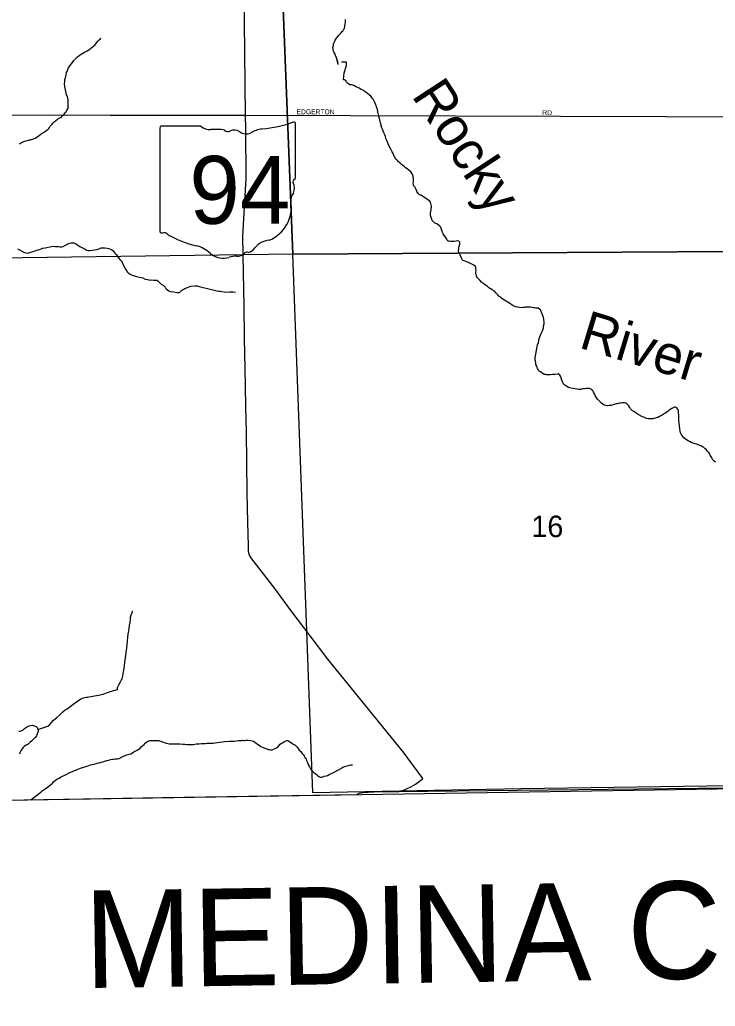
# Model space of a CAD drawing. Extents: x 2010165 to 2382125, y 1060529 to 1407316.
# Drawn here: x 2179406 to 2186541, y 1192490 to 1202612 of the extents above; entities that cross this region are included whole.
import ezdxf

# ---------------------------------------------------------------- set-up
doc = ezdxf.new("R2010")
doc.units = 0
for name, color, linetype in [('GM_X_Adjacent_County', 7, 'Continuous'), ('GM_X_Adjacent_County_Text', 7, 'Continuous'), ('GM_X_City_Street', 7, 'Continuous'), ('GM_X_City_Street_Text', 7, 'Continuous'), ('GM_X_Corporation', 7, 'Continuous'), ('GM_X_County', 7, 'Continuous'), ('GM_X_Major_River', 7, 'Continuous'), ('GM_X_Major_River_Text', 7, 'Continuous'), ('GM_X_Minor_Lake', 7, 'Continuous'), ('GM_X_Minor_River', 7, 'Continuous'), ('GM_X_Section', 7, 'Continuous'), ('GM_X_Section_Text', 7, 'Continuous'), ('GM_X_State_Location', 7, 'Continuous'), ('GM_X_State_Route', 7, 'Continuous'), ('GM_X_State_Shield', 7, 'Continuous')]:
    doc.layers.add(name, color=color, linetype=linetype)

msp = doc.modelspace()

# ---------------------------------------------------------------- linework, layer by layer
at = {"layer": 'GM_X_Adjacent_County'}
msp.add_lwpolyline([(2192671, 1181169), (2192669, 1184775), (2192668, 1187767), (2192661, 1188885), (2192638, 1192623), (2192637, 1192687), (2192624, 1194838), (2192096, 1194825), (2189780, 1194770), (2188220, 1194743), (2183282, 1194689), (2183038, 1194685), (2182925, 1194680), (2182885, 1194673), (2182859, 1194658), (2180869, 1194627), (2178432, 1194588)], dxfattribs=at)
at = {"layer": 'GM_X_City_Street'}
msp.add_lwpolyline([(2178911, 1201636), (2180332, 1201632), (2181722, 1201631), (2187107, 1201615), (2187161, 1201615)], dxfattribs=at)
at = {"layer": 'GM_X_Corporation'}
msp.add_lwpolyline([(2186879, 1221701), (2186923, 1220744), (2186933, 1220239), (2186941, 1219753), (2186978, 1216841), (2187014, 1213879), (2187027, 1208133), (2187205, 1194726), (2177123, 1194568), (2176177, 1194580), (2174207, 1194531), (2167776, 1194381), (2165055, 1194305), (2164969, 1199659), (2164935, 1207756), (2164932, 1207898), (2164930, 1208082), (2164898, 1211429), (2164845, 1216038), (2164833, 1218637), (2164896, 1221437)], dxfattribs=at)
at = {"layer": 'GM_X_County'}
msp.add_lwpolyline([(2198606, 1194974), (2192738, 1194840), (2192624, 1194838), (2192096, 1194825), (2189780, 1194770), (2188220, 1194743), (2183282, 1194689), (2183038, 1194685), (2182925, 1194680), (2182885, 1194673), (2182859, 1194658), (2180869, 1194627), (2178432, 1194588)], dxfattribs=at)
at = {"layer": 'GM_X_Major_River'}
for points in [[(2182672, 1202153), (2182663, 1202197), (2182670, 1202167), (2182663, 1202197), (2182654, 1202222), (2182645, 1202244), (2182637, 1202266), (2182628, 1202282), (2182622, 1202296), (2182620, 1202308), (2182619, 1202326), (2182623, 1202346), (2182626, 1202366), (2182634, 1202385), (2182643, 1202401), (2182649, 1202413), (2182657, 1202423), (2182672, 1202442), (2182680, 1202452), (2182690, 1202462), (2182699, 1202475), (2182713, 1202491), (2182723, 1202499), (2182728, 1202512), (2182736, 1202522), (2182745, 1202568), (2182747, 1202584), (2182748, 1202596), (2182748, 1202614)], [(2183078, 1201665), (2183078, 1201675), (2183076, 1201685), (2183071, 1201701), (2183067, 1201719), (2183062, 1201731), (2183056, 1201745), (2183049, 1201763), (2183043, 1201775), (2183033, 1201795), (2183026, 1201805), (2183016, 1201818), (2183006, 1201826), (2182993, 1201836), (2182971, 1201857), (2182958, 1201865), (2182948, 1201873), (2182938, 1201881), (2182920, 1201892), (2182908, 1201896), (2182887, 1201909), (2182875, 1201915), (2182865, 1201921), (2182851, 1201928), (2182834, 1201936), (2182818, 1201942), (2182808, 1201943), (2182792, 1201945), (2182778, 1201953), (2182767, 1201962), (2182757, 1201972), (2182753, 1201982), (2182738, 1201994), (2182726, 1201998), (2182738, 1201994), (2182726, 1201998), (2182734, 1202068), (2182759, 1202141), (2182758, 1202175), (2182705, 1202176)], [(2183919, 1200308), (2183921, 1200318), (2183920, 1200330), (2183910, 1200340), (2183898, 1200342), (2183882, 1200339), (2183864, 1200337), (2183846, 1200336), (2183830, 1200338), (2183810, 1200339), (2183798, 1200341), (2183787, 1200359), (2183756, 1200404), (2183750, 1200416), (2183743, 1200430), (2183737, 1200450), (2183730, 1200472), (2183722, 1200488), (2183713, 1200498), (2183699, 1200507), (2183685, 1200517), (2183675, 1200521), (2183660, 1200528), (2183646, 1200542), (2183638, 1200552), (2183629, 1200576), (2183624, 1200594), (2183620, 1200610), (2183618, 1200619), (2183619, 1200632), (2183623, 1200644), (2183627, 1200662), (2183628, 1200678), (2183630, 1200688), (2183630, 1200700), (2183627, 1200712), (2183623, 1200726), (2183619, 1200740), (2183608, 1200754), (2183594, 1200763), (2183580, 1200773), (2183563, 1200785), (2183549, 1200794), (2183539, 1200802), (2183520, 1200810), (2183508, 1200815), (2183496, 1200825), (2183485, 1200839), (2183481, 1200849), (2183477, 1200859), (2183473, 1200869), (2183460, 1200896), (2183447, 1200910), (2183445, 1200920), (2183443, 1200934), (2183446, 1200948), (2183446, 1200960), (2183446, 1200972), (2183446, 1200982), (2183443, 1200994), (2183441, 1201008), (2183432, 1201030), (2183418, 1201050), (2183397, 1201067), (2183381, 1201081), (2183364, 1201093), (2183352, 1201102), (2183334, 1201118), (2183321, 1201128), (2183309, 1201141), (2183293, 1201153), (2183280, 1201167), (2183266, 1201182), (2183257, 1201194), (2183245, 1201220), (2183236, 1201240), (2183228, 1201256), (2183209, 1201291), (2183190, 1201329), (2183181, 1201347), (2183172, 1201373), (2183162, 1201393), (2183157, 1201415), (2183151, 1201430), (2183146, 1201444), (2183142, 1201458), (2183134, 1201468), (2183129, 1201478), (2183125, 1201494), (2183121, 1201508), (2183114, 1201520), (2183112, 1201534), (2183107, 1201554), (2183105, 1201568), (2183096, 1201600), (2183094, 1201610), (2183091, 1201620), (2183089, 1201630), (2183085, 1201644), (2183080, 1201655), (2183078, 1201665)], [(2184726, 1199018), (2184717, 1199034), (2184713, 1199044), (2184709, 1199058), (2184702, 1199074), (2184702, 1199096), (2184697, 1199110), (2184695, 1199120), (2184695, 1199132), (2184694, 1199146), (2184698, 1199162), (2184701, 1199178), (2184705, 1199200), (2184719, 1199275), (2184726, 1199301), (2184733, 1199338), (2184741, 1199358), (2184748, 1199374), (2184756, 1199392), (2184765, 1199413), (2184773, 1199429), (2184778, 1199447), (2184780, 1199469), (2184785, 1199490), (2184787, 1199504), (2184787, 1199516), (2184784, 1199532), (2184782, 1199544), (2184779, 1199556), (2184777, 1199566), (2184771, 1199582), (2184766, 1199592), (2184762, 1199601), (2184756, 1199617), (2184751, 1199631), (2184739, 1199643), (2184725, 1199651), (2184713, 1199654), (2184701, 1199654), (2184688, 1199656), (2184676, 1199657), (2184662, 1199659), (2184644, 1199663), (2184626, 1199662), (2184604, 1199662), (2184592, 1199661), (2184582, 1199659), (2184570, 1199659), (2184554, 1199656), (2184532, 1199658), (2184512, 1199661), (2184496, 1199665), (2184484, 1199668), (2184469, 1199676), (2184457, 1199684), (2184439, 1199697), (2184424, 1199707), (2184378, 1199736), (2184363, 1199746), (2184349, 1199755), (2184335, 1199767), (2184322, 1199777), (2184310, 1199790), (2184293, 1199806), (2184275, 1199828), (2184252, 1199841), (2184240, 1199849), (2184230, 1199855), (2184218, 1199862), (2184201, 1199878), (2184183, 1199889), (2184162, 1199905), (2184142, 1199920), (2184125, 1199938), (2184111, 1199954), (2184101, 1199964), (2184094, 1199975), (2184090, 1199985), (2184088, 1199995), (2184085, 1200013), (2184085, 1200025), (2184087, 1200039), (2184086, 1200054), (2184084, 1200070), (2184082, 1200080), (2184065, 1200095), (2184045, 1200105), (2184018, 1200116), (2183994, 1200127), (2183974, 1200135), (2183964, 1200139), (2183949, 1200144), (2183941, 1200158), (2183935, 1200176), (2183924, 1200198), (2183913, 1200220), (2183907, 1200234), (2183912, 1200272), (2183913, 1200288), (2183917, 1200298), (2183919, 1200308)], [(2186163, 1198604), (2186158, 1198616), (2186148, 1198628), (2186134, 1198636), (2186122, 1198635), (2186108, 1198631), (2186094, 1198624), (2186078, 1198612), (2186064, 1198602), (2186055, 1198591), (2186039, 1198583), (2186025, 1198572), (2186009, 1198564), (2185996, 1198554), (2185982, 1198547), (2185968, 1198541), (2185952, 1198532), (2185936, 1198526), (2185924, 1198522), (2185912, 1198519), (2185900, 1198517), (2185880, 1198516), (2185864, 1198516), (2185848, 1198518), (2185836, 1198521), (2185822, 1198527), (2185808, 1198533), (2185795, 1198538), (2185751, 1198563), (2185730, 1198575), (2185712, 1198588), (2185692, 1198598), (2185681, 1198608), (2185673, 1198619), (2185665, 1198633), (2185654, 1198649), (2185644, 1198661), (2185635, 1198671), (2185625, 1198676), (2185611, 1198682), (2185601, 1198682), (2185589, 1198681), (2185571, 1198679), (2185559, 1198677), (2185547, 1198674), (2185535, 1198672), (2185523, 1198670), (2185507, 1198663), (2185495, 1198659), (2185481, 1198657), (2185472, 1198652), (2185454, 1198652), (2185437, 1198651), (2185419, 1198655), (2185401, 1198658), (2185387, 1198668), (2185370, 1198682), (2185352, 1198699), (2185333, 1198719), (2185321, 1198739), (2185310, 1198756), (2185302, 1198772), (2185293, 1198790), (2185287, 1198800), (2185275, 1198816), (2185264, 1198822), (2185250, 1198827), (2185236, 1198829), (2185220, 1198828), (2185198, 1198826), (2185182, 1198823), (2185168, 1198821), (2185158, 1198819), (2185142, 1198818), (2185126, 1198822), (2185102, 1198825), (2185082, 1198829), (2185064, 1198830), (2185050, 1198834), (2185035, 1198840), (2185009, 1198855), (2184988, 1198870), (2184976, 1198890), (2184967, 1198912), (2184961, 1198936), (2184954, 1198956), (2184948, 1198966), (2184931, 1198977), (2184921, 1198975), (2184895, 1198972), (2184873, 1198970), (2184851, 1198969), (2184831, 1198969), (2184811, 1198968), (2184799, 1198970), (2184787, 1198970), (2184773, 1198981), (2184761, 1198989), (2184748, 1198999), (2184736, 1199006), (2184726, 1199018)], [(2186542, 1198072), (2186530, 1198082), (2186515, 1198097), (2186505, 1198115), (2186494, 1198133), (2186490, 1198145), (2186484, 1198157), (2186475, 1198171), (2186463, 1198184), (2186450, 1198198), (2186436, 1198210), (2186424, 1198222), (2186409, 1198229), (2186393, 1198239), (2186375, 1198246), (2186365, 1198250), (2186351, 1198256), (2186334, 1198261), (2186316, 1198267), (2186300, 1198272), (2186284, 1198280), (2186265, 1198288), (2186233, 1198313), (2186220, 1198323), (2186210, 1198334), (2186202, 1198346), (2186193, 1198358), (2186185, 1198374), (2186180, 1198390), (2186176, 1198410), (2186175, 1198448), (2186170, 1198474), (2186168, 1198498), (2186167, 1198528), (2186168, 1198556), (2186165, 1198578), (2186165, 1198594), (2186163, 1198604)]]:
    msp.add_lwpolyline(points, dxfattribs=at)
at = {"layer": 'GM_X_Minor_Lake'}
msp.add_lwpolyline([(2179398, 1195312), (2179408, 1195312), (2179421, 1195317), (2179437, 1195323), (2179455, 1195338), (2179465, 1195346), (2179475, 1195352), (2179488, 1195361), (2179504, 1195367), (2179520, 1195371), (2179532, 1195374), (2179544, 1195372), (2179556, 1195368), (2179573, 1195361), (2179583, 1195349), (2179589, 1195337), (2179594, 1195327), (2179594, 1195313), (2179589, 1195293), (2179581, 1195275), (2179577, 1195263), (2179564, 1195246), (2179548, 1195230), (2179536, 1195219), (2179527, 1195209), (2179513, 1195199), (2179503, 1195188), (2179491, 1195180), (2179482, 1195172), (2179472, 1195167), (2179456, 1195157), (2179442, 1195143), (2179427, 1195126), (2179421, 1195116), (2179413, 1195102), (2179408, 1195091), (2179400, 1195079)], dxfattribs=at)
at = {"layer": 'GM_X_Minor_River'}
for points in [[(2179403, 1201338), (2179413, 1201344), (2179447, 1201363), (2179457, 1201365), (2179467, 1201370), (2179485, 1201374), (2179501, 1201379), (2179517, 1201381), (2179526, 1201383), (2179540, 1201386), (2179552, 1201392), (2179566, 1201398), (2179584, 1201411), (2179606, 1201424), (2179627, 1201440), (2179651, 1201455), (2179671, 1201467), (2179684, 1201478), (2179694, 1201484), (2179704, 1201496), (2179712, 1201507), (2179717, 1201519), (2179727, 1201529), (2179737, 1201539), (2179745, 1201550), (2179758, 1201564), (2179776, 1201579), (2179794, 1201591), (2179817, 1201604), (2179829, 1201610), (2179841, 1201623), (2179851, 1201633), (2179862, 1201643), (2179872, 1201655), (2179882, 1201668), (2179889, 1201684), (2179897, 1201694), (2179905, 1201711), (2179904, 1201721), (2179904, 1201739), (2179903, 1201757), (2179903, 1201775), (2179901, 1201791), (2179898, 1201807), (2179894, 1201821), (2179891, 1201831), (2179887, 1201841), (2179883, 1201857), (2179867, 1201928), (2179866, 1201952), (2179867, 1201977), (2179869, 1201997), (2179874, 1202017), (2179880, 1202033), (2179883, 1202051), (2179887, 1202069), (2179894, 1202088), (2179900, 1202100), (2179906, 1202118), (2179919, 1202137), (2179933, 1202157), (2179948, 1202173), (2179962, 1202192), (2179973, 1202206), (2179985, 1202219), (2179999, 1202231), (2180017, 1202246), (2180036, 1202258), (2180054, 1202269), (2180070, 1202279), (2180096, 1202292), (2180115, 1202304), (2180133, 1202315), (2180166, 1202344), (2180176, 1202350), (2180186, 1202364), (2180195, 1202377), (2180207, 1202393), (2180219, 1202405), (2180233, 1202416), (2180233, 1202416), (2180232, 1202418), (2180242, 1202422)], [(2179382, 1200261), (2179409, 1200248), (2179435, 1200232), (2179454, 1200223), (2179472, 1200219), (2179488, 1200218), (2179510, 1200222), (2179532, 1200229), (2179551, 1200238), (2179575, 1200244), (2179593, 1200251), (2179609, 1200255), (2179625, 1200260), (2179639, 1200268), (2179665, 1200273), (2179731, 1200286), (2179751, 1200287), (2179769, 1200285), (2179785, 1200284), (2179803, 1200284), (2179821, 1200283), (2179837, 1200281), (2179851, 1200286), (2179875, 1200298), (2179894, 1200309), (2179908, 1200315), (2179920, 1200319), (2179932, 1200324), (2179948, 1200324), (2179962, 1200321), (2179974, 1200315), (2179989, 1200309)], [(2179989, 1200309), (2180001, 1200298), (2180023, 1200286), (2180044, 1200275), (2180064, 1200265), (2180078, 1200257), (2180095, 1200248), (2180111, 1200244), (2180125, 1200245), (2180147, 1200247), (2180177, 1200252), (2180211, 1200259), (2180228, 1200265), (2180242, 1200270), (2180252, 1200270), (2180262, 1200272), (2180278, 1200271), (2180303, 1200269), (2180329, 1200262), (2180351, 1200251), (2180363, 1200241), (2180372, 1200231), (2180380, 1200217), (2180395, 1200203), (2180407, 1200186), (2180420, 1200168), (2180434, 1200150), (2180446, 1200137), (2180455, 1200123), (2180461, 1200109), (2180484, 1200067), (2180491, 1200051), (2180501, 1200034), (2180510, 1200020), (2180520, 1200012), (2180532, 1200006), (2180546, 1199999), (2180559, 1199991), (2180569, 1199987), (2180583, 1199984), (2180603, 1199978), (2180635, 1199971), (2180668, 1199962), (2180694, 1199950), (2180718, 1199947), (2180730, 1199943), (2180740, 1199941), (2180761, 1199942), (2180783, 1199941), (2180803, 1199941), (2180813, 1199939), (2180823, 1199932), (2180835, 1199920), (2180858, 1199900), (2180876, 1199889), (2180887, 1199879), (2180897, 1199867), (2180905, 1199855), (2180920, 1199842), (2180934, 1199830), (2180954, 1199825), (2180986, 1199819), (2181019, 1199812), (2181043, 1199813), (2181054, 1199823), (2181070, 1199836), (2181082, 1199844), (2181100, 1199853), (2181126, 1199865), (2181161, 1199878), (2181201, 1199883), (2181229, 1199882), (2181246, 1199876), (2181260, 1199871), (2181347, 1199849), (2181387, 1199840), (2181415, 1199835), (2181429, 1199831), (2181449, 1199828), (2181461, 1199826), (2181478, 1199824), (2181502, 1199821), (2181524, 1199818), (2181558, 1199820), (2181596, 1199819), (2181618, 1199818), (2181620, 1199818)], [(2179592, 1195331), (2179693, 1195362), (2179713, 1195381), (2179750, 1195420), (2179787, 1195453), (2179818, 1195480), (2179849, 1195509), (2179873, 1195531), (2179891, 1195542), (2179938, 1195577), (2179952, 1195586), (2179963, 1195596), (2179975, 1195604), (2179987, 1195613), (2179997, 1195621), (2180013, 1195631), (2180030, 1195642), (2180050, 1195650), (2180072, 1195657), (2180086, 1195661), (2180100, 1195662), (2180116, 1195664), (2180138, 1195669), (2180156, 1195671), (2180174, 1195674), (2180194, 1195678), (2180214, 1195683), (2180230, 1195685), (2180244, 1195688), (2180260, 1195692), (2180277, 1195699), (2180297, 1195707), (2180321, 1195712), (2180335, 1195718), (2180349, 1195723), (2180359, 1195727), (2180373, 1195731), (2180385, 1195734), (2180395, 1195736), (2180407, 1195740), (2180410, 1195760), (2180427, 1195793), (2180441, 1195819), (2180450, 1195838), (2180456, 1195850), (2180459, 1195864), (2180463, 1195880), (2180467, 1195892), (2180468, 1195906), (2180472, 1195933), (2180477, 1195957), (2180482, 1195983), (2180485, 1196019), (2180492, 1196064), (2180507, 1196195), (2180510, 1196235), (2180514, 1196277), (2180518, 1196307), (2180521, 1196325), (2180525, 1196346), (2180528, 1196362), (2180530, 1196374), (2180532, 1196390), (2180533, 1196406), (2180537, 1196420), (2180540, 1196436), (2180542, 1196451), (2180543, 1196483), (2180550, 1196505), (2180556, 1196519), (2180560, 1196531), (2180563, 1196543), (2180565, 1196544)], [(2179521, 1194608), (2179623, 1194687), (2179637, 1194700), (2179656, 1194714), (2179692, 1194739), (2179704, 1194748), (2179741, 1194779), (2179754, 1194795), (2179774, 1194810), (2179792, 1194822), (2179810, 1194831), (2179823, 1194839), (2179843, 1194850), (2179867, 1194861), (2179895, 1194875), (2179920, 1194888), (2179946, 1194899), (2179968, 1194907), (2179988, 1194916), (2180012, 1194925), (2180029, 1194931), (2180049, 1194938), (2180073, 1194946), (2180095, 1194953), (2180115, 1194959), (2180133, 1194966), (2180153, 1194970), (2180167, 1194975), (2180179, 1194977), (2180189, 1194979), (2180200, 1194984), (2180222, 1194988), (2180242, 1194995), (2180260, 1194999), (2180280, 1195004), (2180298, 1195010), (2180318, 1195015), (2180338, 1195020), (2180356, 1195024), (2180372, 1195026), (2180384, 1195029), (2180394, 1195029), (2180408, 1195027), (2180424, 1195032), (2180455, 1195049), (2180495, 1195066), (2180529, 1195075), (2180545, 1195079), (2180563, 1195090), (2180576, 1195100), (2180598, 1195111), (2180618, 1195121), (2180641, 1195138), (2180653, 1195150), (2180669, 1195165), (2180683, 1195177), (2180694, 1195190), (2180710, 1195204), (2180730, 1195213), (2180742, 1195215), (2180762, 1195217), (2180778, 1195218), (2180794, 1195218), (2180808, 1195217), (2180820, 1195217), (2180830, 1195215), (2180840, 1195213), (2180852, 1195210), (2180868, 1195204), (2180880, 1195200), (2180897, 1195193), (2180911, 1195189), (2180925, 1195186), (2180939, 1195184), (2180957, 1195182), (2180981, 1195181), (2181007, 1195182), (2181029, 1195182), (2181051, 1195181), (2181080, 1195180), (2181098, 1195178), (2181116, 1195176), (2181136, 1195175), (2181164, 1195176), (2181190, 1195176), (2181214, 1195181), (2181242, 1195182), (2181268, 1195185), (2181292, 1195185), (2181312, 1195186), (2181330, 1195188), (2181352, 1195189), (2181370, 1195189), (2181390, 1195190), (2181412, 1195192), (2181434, 1195195), (2181460, 1195200), (2181486, 1195204), (2181508, 1195207), (2181558, 1195210), (2181584, 1195211)], [(2181584, 1195211), (2181606, 1195211), (2181630, 1195214), (2181650, 1195215), (2181662, 1195215), (2181672, 1195217), (2181682, 1195217), (2181692, 1195220), (2181704, 1195218), (2181716, 1195218), (2181730, 1195219), (2181748, 1195219), (2181774, 1195216), (2181790, 1195214), (2181805, 1195209), (2181817, 1195201), (2181829, 1195191), (2181846, 1195180), (2181862, 1195168), (2181878, 1195156), (2181895, 1195147), (2181909, 1195141), (2181921, 1195137), (2181939, 1195130), (2181955, 1195124), (2181969, 1195123), (2181983, 1195121), (2181997, 1195121), (2182009, 1195128), (2182025, 1195134), (2182041, 1195141), (2182051, 1195143), (2182063, 1195163), (2182076, 1195178), (2182090, 1195190), (2182102, 1195194), (2182123, 1195207), (2182147, 1195216), (2182157, 1195218), (2182166, 1195208), (2182182, 1195198), (2182196, 1195189), (2182208, 1195183), (2182219, 1195177), (2182229, 1195172), (2182247, 1195150), (2182262, 1195136), (2182274, 1195119), (2182289, 1195103), (2182301, 1195087), (2182312, 1195073), (2182322, 1195060), (2182328, 1195046), (2182337, 1195036), (2182343, 1195024), (2182347, 1195012), (2182354, 1194998), (2182360, 1194982), (2182369, 1194964), (2182377, 1194945), (2182390, 1194925), (2182402, 1194909), (2182413, 1194897), (2182423, 1194888), (2182433, 1194880), (2182449, 1194868), (2182462, 1194858), (2182472, 1194851), (2182482, 1194845), (2182492, 1194841), (2182506, 1194842), (2182516, 1194844), (2182530, 1194850), (2182548, 1194855), (2182562, 1194859), (2182580, 1194866), (2182594, 1194874), (2182611, 1194882), (2182631, 1194893), (2182655, 1194904), (2182677, 1194916), (2182700, 1194929), (2182722, 1194942), (2182742, 1194950), (2182788, 1194963), (2182804, 1194966), (2182816, 1194966), (2182818, 1194966)]]:
    msp.add_lwpolyline(points, dxfattribs=at)
at = {"layer": 'GM_X_Section'}
for points in [[(2176316, 1205619), (2181995, 1205599), (2182207, 1200205), (2176405, 1200128)], [(2181995, 1205599), (2187179, 1205551), (2187275, 1200238), (2182207, 1200205)], [(2187275, 1200238), (2187394, 1194760), (2187168, 1194758), (2184551, 1194719), (2182414, 1194680), (2182207, 1200205)]]:
    msp.add_lwpolyline(points, close=True, dxfattribs=at)
at = {"layer": 'GM_X_State_Route'}
for points in [[(2181724, 1201493), (2181722, 1201631), (2181717, 1201949), (2181700, 1203559)], [(2183517, 1194806), (2183542, 1194825), (2183339, 1195100), (2182566, 1196051), (2182384, 1196291), (2182189, 1196548), (2182021, 1196777), (2181882, 1196957), (2181788, 1197081), (2181764, 1197119), (2181754, 1197155), (2181752, 1197213), (2181746, 1197454), (2181739, 1197757), (2181735, 1198072), (2181731, 1198380), (2181725, 1198643), (2181722, 1198848), (2181718, 1199030), (2181712, 1199347), (2181708, 1199674), (2181701, 1200014), (2181695, 1200391), (2181729, 1200981), (2181724, 1201493)], [(2183282, 1194689), (2183330, 1194701), (2183418, 1194741), (2183465, 1194770), (2183506, 1194798), (2183517, 1194806)]]:
    msp.add_lwpolyline(points, dxfattribs=at)
at = {"layer": 'GM_X_State_Shield'}
for p, q in [((2180844, 1201500), (2180844, 1200443)), ((2181265, 1201518), (2180857, 1201518)), ((2182236, 1200992), (2182236, 1201544)), ((2182236, 1200992), (2182236, 1200992))]:
    msp.add_line(p, q, dxfattribs=at)
for centre, radius, start, end in [((2180860, 1201502), 16.1, 98.1301, 188.1301), ((2181362, 1201641), 156, 231.6195, 271.1119), ((2181414, 1200925), 562, 80.4867, 94.9883), ((2181928, 1201196), 297, 97.3462, 120.7689), ((2181740, 1202959), 1476, 275.8445, 288.9065), ((2182220, 1201547), 15.5, 351.8621, 97.738), ((2181542, 1201508), 45.1, 219.7921, 297.1024), ((2181608, 1201386), 93.8, 54.4667, 119.1411), ((2181729, 1201553), 113, 233.8562, 294.8282), ((2182219, 1200990), 16.6, 289.6038, 7.7341), ((2182232, 1200951), 24, 107.944, 210.337), ((2182080, 1200881), 144, 340.033, 23.6496), ((2182291, 1200760), 105, 136.8065, 186.9296), ((2181823, 1200690), 369, 292.3089, 8.9858), ((2180860, 1200441), 16.3, 171.9584, 258.3066), ((2180862, 1200549), 124, 267.339, 280.6039), ((2180888, 1200382), 44.8, 29.7484, 93.2717), ((2181453, 1201332), 1066, 240.4129, 257.1985), ((2181135, 1199969), 334, 47.1842, 75.836), ((2181722, 1200341), 119, 282.8732, 323.2771), ((2181978, 1200147), 202, 94.4031, 142.5768), ((2181496, 1200377), 212, 230.7004, 286.2918), ((2181618, 1200012), 174, 85.6951, 111.2099), ((2181634, 1200298), 113, 268.777, 315.5493), ((2181736, 1200196), 31.8, 65.7517, 132.6484)]:
    msp.add_arc(centre, radius, start, end, dxfattribs=at)

# ---------------------------------------------------------------- texts
at = {"layer": 'GM_X_Adjacent_County_Text'}
msp.add_text('MEDINA COUNTY', height=1000, rotation=0.892, dxfattribs=at).set_placement((2180073, 1192676))
at = {"layer": 'GM_X_City_Street_Text'}
for s, p in [('EDGERTON', (2182245, 1201642)), ('RD', (2184766, 1201633))]:
    msp.add_text(s, height=50, rotation=0, dxfattribs=at).set_placement(p)
at = {"layer": 'GM_X_Major_River_Text'}
for s, rotation, p in [('Rocky', 303.2545, (2183420, 1201833)), ('River', 343.1711, (2185130, 1199250))]:
    msp.add_text(s, height=400.2, rotation=rotation, dxfattribs=at).set_placement(p)
at = {"layer": 'GM_X_Section_Text'}
msp.add_text('16', height=221, rotation=0, dxfattribs=at).set_placement((2184654, 1197303))
at = {"layer": 'GM_X_State_Location'}
for s in ['s', 'r']:
    msp.add_text(s, height=1, dxfattribs=at).set_placement((2181524, 1200901))
msp.add_text('94', height=1, rotation=0, dxfattribs=at).set_placement((2181272, 1200829))
at = {"layer": 'GM_X_State_Shield'}
msp.add_text('94', height=696.1, dxfattribs=at).set_placement((2181146, 1200518))

doc.saveas('drawing.dxf')
